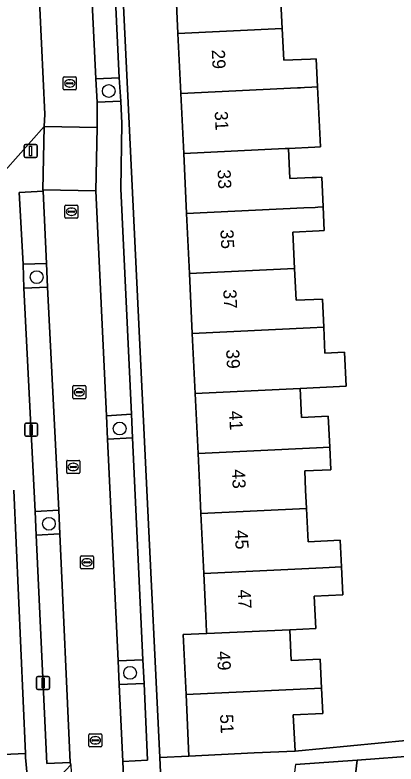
# Model space of a CAD drawing. Extents: x 162250 to 162661, y 380743 to 381606.
# Drawn here: x 162396.8 to 162426, y 380979.1 to 381036.3 of the extents above; entities that cross this region are included whole.
import ezdxf

# ---------------------------------------------------------------- set-up
doc = ezdxf.new("R2010")
doc.units = 0
for name, color, linetype in [('IMGEO_Boom', 7, 'Continuous'), ('IMGEO_Erf', 7, 'Continuous'), ('IMGEO_Groenvoorziening', 7, 'Continuous'), ('IMGEO_Kolk', 7, 'Continuous'), ('IMGEO_Lichtmast', 7, 'Continuous'), ('IMGEO_Pand', 7, 'Continuous'), ('IMGEO_Pand_nummerreeks', 7, 'Continuous'), ('IMGEO_Parkeervlak_open', 7, 'Continuous'), ('IMGEO_Rijbaan_lokaal_open', 7, 'Continuous'), ('IMGEO_Rioolput', 7, 'Continuous'), ('IMGEO_Voetpad_open', 7, 'Continuous')]:
    doc.layers.add(name, color=color, linetype=linetype)

msp = doc.modelspace()

# ---------------------------------------------------------------- linework, layer by layer
at = {"layer": 'IMGEO_Boom'}
for centre in [(162404.011, 381030.518), (162398.497, 381016.292), (162404.844, 381004.72), (162399.436, 380997.439), (162405.641, 380986.046)]:
    msp.add_circle(centre, 0.489, dxfattribs=at)
at = {"layer": 'IMGEO_Erf'}
for points in [[(162402.365, 381094.66), (162406.928, 381000), (162407.912, 380979.576), (162410.146, 380979.684), (162409.923, 380984.385), (162409.705, 380988.971), (162411.5, 380989.052), (162411.494, 380989.187), (162411.436, 380990.408), (162411.281, 380993.643), (162411.061, 380998.228), (162410.976, 381000), (162410.841, 381002.814), (162410.621, 381007.399), (162410.401, 381011.985), (162410.182, 381016.57), (162409.962, 381021.156), (162409.742, 381025.742), (162409.522, 381030.327), (162409.302, 381034.913), (162409.082, 381039.498)], [(162417.154, 381037.856), (162417.277, 381035.295), (162417.393, 381032.864), (162419.432, 381032.962), (162419.875, 381032.983), (162419.979, 381030.828), (162420.199, 381026.244), (162419.756, 381026.222), (162417.746, 381026.126), (162417.857, 381023.82), (162419.573, 381023.902), (162419.896, 381023.918), (162420.293, 381023.937), (162420.403, 381021.656), (162420.49, 381019.85), (162420.093, 381019.831), (162418.086, 381019.735), (162418.219, 381016.955), (162418.336, 381014.524), (162420.345, 381014.621), (162420.449, 381012.467), (162420.544, 381010.489), (162422.042, 381010.561), (162422.167, 381007.953), (162418.647, 381007.784), (162418.753, 381005.575), (162420.794, 381005.673), (162420.908, 381003.297), (162420.991, 381001.574), (162418.994, 381001.478), (162419.064, 381000), (162419.13, 380998.615), (162419.252, 380996.066), (162421.705, 380996.183), (162421.802, 380994.147), (162421.903, 380992.016), (162419.725, 380991.913), (162419.843, 380989.435), (162417.855, 380989.341), (162417.967, 380986.989), (162420.176, 380987.094), (162420.281, 380984.882), (162420.373, 380982.94), (162418.124, 380982.833), (162418.255, 380980.069), (162433.083, 380981.486)], [(162395.952, 380979.795), (162397.638, 380979.87), (162396.746, 381000)]]:
    msp.add_lwpolyline(points, dxfattribs=at)
at = {"layer": 'IMGEO_Groenvoorziening'}
for points in [[(162404.812, 381031.518), (162403.024, 381031.439), (162403.119, 381029.661), (162404.923, 381029.732)], [(162397.528, 381015.45), (162399.335, 381015.527), (162399.249, 381017.345), (162397.466, 381017.272)], [(162403.827, 381005.703), (162403.924, 381003.896), (162405.823, 381004.021), (162405.739, 381005.822)], [(162398.465, 380996.566), (162400.263, 380996.681), (162400.183, 380998.483), (162398.395, 380998.385)], [(162404.724, 380986.959), (162404.818, 380985.162), (162406.715, 380985.239), (162406.625, 380987.038)]]:
    msp.add_lwpolyline(points, close=True, dxfattribs=at)
at = {"layer": 'IMGEO_Kolk'}
for p, q in [((162400.529, 381030.678), (162400.529, 381031.53)), ((162400.604, 381031.604), (162401.456, 381031.604)), ((162401.53, 381031.53), (162401.53, 381030.678)), ((162400.788, 381031.098), (162400.788, 381031.11)), ((162401.226, 381031.061), (162400.828, 381031.061)), ((162400.831, 381031.147), (162401.229, 381031.147)), ((162401.017, 381031.384), (162401.042, 381031.384)), ((162401.272, 381031.11), (162401.272, 381031.098)), ((162401.456, 381030.604), (162400.604, 381030.604)), ((162401.04, 381030.824), (162401.015, 381030.824)), ((162400.655, 381020.865), (162400.655, 381021.717)), ((162400.73, 381021.791), (162401.582, 381021.791)), ((162401.656, 381021.717), (162401.656, 381020.865)), ((162400.914, 381021.285), (162400.914, 381021.297)), ((162401.352, 381021.248), (162400.954, 381021.248)), ((162400.957, 381021.334), (162401.355, 381021.334)), ((162401.143, 381021.571), (162401.168, 381021.571)), ((162401.398, 381021.297), (162401.398, 381021.285)), ((162401.582, 381020.791), (162400.73, 381020.791)), ((162401.166, 381021.011), (162401.141, 381021.011)), ((162401.329, 381007.998), (162402.181, 381007.998)), ((162401.254, 381007.072), (162401.254, 381007.924)), ((162401.513, 381007.492), (162401.513, 381007.504)), ((162401.951, 381007.455), (162401.553, 381007.455)), ((162401.556, 381007.541), (162401.954, 381007.541)), ((162401.742, 381007.778), (162401.767, 381007.778)), ((162401.997, 381007.504), (162401.997, 381007.492)), ((162402.255, 381007.924), (162402.255, 381007.072)), ((162402.181, 381006.998), (162401.329, 381006.998)), ((162401.765, 381007.218), (162401.74, 381007.218)), ((162401.846, 380994.066), (162401.846, 380994.918)), ((162401.921, 380994.992), (162402.773, 380994.992)), ((162402.847, 380994.918), (162402.847, 380994.066)), ((162402.105, 380994.486), (162402.105, 380994.498)), ((162402.543, 380994.449), (162402.145, 380994.449)), ((162402.148, 380994.535), (162402.546, 380994.535)), ((162402.357, 380994.212), (162402.332, 380994.212)), ((162402.334, 380994.772), (162402.359, 380994.772)), ((162402.589, 380994.498), (162402.589, 380994.486)), ((162402.773, 380993.992), (162401.921, 380993.992)), ((162402.484, 380980.463), (162402.484, 380981.315)), ((162402.559, 380981.389), (162403.411, 380981.389)), ((162402.972, 380981.169), (162402.997, 380981.169)), ((162403.485, 380981.315), (162403.485, 380980.463)), ((162402.743, 380980.883), (162402.743, 380980.895)), ((162403.181, 380980.846), (162402.783, 380980.846)), ((162402.786, 380980.932), (162403.184, 380980.932)), ((162402.995, 380980.609), (162402.97, 380980.609)), ((162403.227, 380980.895), (162403.227, 380980.883)), ((162403.411, 380980.389), (162402.559, 380980.389))]:
    msp.add_line(p, q, dxfattribs=at)
for points in [[(162400.529, 381030.678), (162400.529, 381031.53)], [(162400.604, 381031.604), (162401.456, 381031.604)], [(162401.53, 381031.53), (162401.53, 381030.678)], [(162401.456, 381030.604), (162400.604, 381030.604)], [(162400.655, 381020.865), (162400.655, 381021.717)], [(162400.73, 381021.791), (162401.582, 381021.791)], [(162401.656, 381021.717), (162401.656, 381020.865)], [(162401.582, 381020.791), (162400.73, 381020.791)], [(162401.329, 381007.998), (162402.181, 381007.998)], [(162401.254, 381007.072), (162401.254, 381007.924)], [(162402.255, 381007.924), (162402.255, 381007.072)], [(162402.181, 381006.998), (162401.329, 381006.998)], [(162401.846, 380994.066), (162401.846, 380994.918)], [(162401.921, 380994.992), (162402.773, 380994.992)], [(162402.847, 380994.918), (162402.847, 380994.066)], [(162402.773, 380993.992), (162401.921, 380993.992)], [(162402.484, 380980.463), (162402.484, 380981.315)], [(162402.559, 380981.389), (162403.411, 380981.389)], [(162403.485, 380981.315), (162403.485, 380980.463)], [(162403.411, 380980.389), (162402.559, 380980.389)]]:
    msp.add_lwpolyline(points, dxfattribs=at)
for centre, radius, start, end in [((162400.606, 381031.528), 0.0765, 91.552, 178.448), ((162400.606, 381031.528), 0.0765, 91.552, 178.448), ((162401.454, 381031.528), 0.0765, 1.552, 88.448), ((162401.454, 381031.528), 0.0765, 1.552, 88.448), ((162400.828, 381031.107), 0.0403, 85.8775, 175.7526), ((162400.825, 381031.097), 0.0366, 178.938, 274.7102), ((162401.229, 381031.104), 0.043, 264.8664, 352.4533), ((162401.233, 381031.109), 0.0386, 1.7309, 96.639), ((162400.606, 381030.68), 0.0765, 181.552, 268.448), ((162400.606, 381030.68), 0.0765, 181.552, 268.448), ((162401.454, 381030.68), 0.0765, 271.552, 358.448), ((162401.454, 381030.68), 0.0765, 271.552, 358.448), ((162400.732, 381021.715), 0.0765, 91.552, 178.448), ((162400.732, 381021.715), 0.0765, 91.552, 178.448), ((162401.58, 381021.715), 0.0765, 1.552, 88.448), ((162401.58, 381021.715), 0.0765, 1.552, 88.448), ((162400.954, 381021.294), 0.0403, 85.8775, 175.7526), ((162400.951, 381021.284), 0.0366, 178.938, 274.7102), ((162401.355, 381021.291), 0.043, 264.8664, 352.4533), ((162401.359, 381021.296), 0.0386, 1.7309, 96.639), ((162400.732, 381020.867), 0.0765, 181.552, 268.448), ((162400.732, 381020.867), 0.0765, 181.552, 268.448), ((162401.58, 381020.867), 0.0765, 271.552, 358.448), ((162401.58, 381020.867), 0.0765, 271.552, 358.448), ((162401.331, 381007.922), 0.0765, 91.552, 178.448), ((162401.331, 381007.922), 0.0765, 91.552, 178.448), ((162402.179, 381007.922), 0.0765, 1.552, 88.448), ((162402.179, 381007.922), 0.0765, 1.552, 88.448), ((162401.553, 381007.501), 0.0403, 85.8775, 175.7526), ((162401.55, 381007.491), 0.0366, 178.938, 274.7102), ((162401.954, 381007.498), 0.043, 264.8664, 352.4533), ((162401.958, 381007.503), 0.0386, 1.7309, 96.639), ((162401.331, 381007.074), 0.0765, 181.552, 268.448), ((162401.331, 381007.074), 0.0765, 181.552, 268.448), ((162402.179, 381007.074), 0.0765, 271.552, 358.448), ((162402.179, 381007.074), 0.0765, 271.552, 358.448), ((162401.923, 380994.916), 0.0765, 91.552, 178.448), ((162401.923, 380994.916), 0.0765, 91.552, 178.448), ((162402.771, 380994.916), 0.0765, 1.552, 88.448), ((162402.771, 380994.916), 0.0765, 1.552, 88.448), ((162402.145, 380994.495), 0.0403, 85.8775, 175.7526), ((162402.142, 380994.485), 0.0366, 178.938, 274.7102), ((162402.546, 380994.492), 0.043, 264.8664, 352.4533), ((162402.55, 380994.497), 0.0386, 1.7309, 96.639), ((162401.923, 380994.068), 0.0765, 181.552, 268.448), ((162401.923, 380994.068), 0.0765, 181.552, 268.448), ((162402.771, 380994.068), 0.0765, 271.552, 358.448), ((162402.771, 380994.068), 0.0765, 271.552, 358.448), ((162402.561, 380981.313), 0.0765, 91.552, 178.448), ((162402.561, 380981.313), 0.0765, 91.552, 178.448), ((162403.409, 380981.313), 0.0765, 1.552, 88.448), ((162403.409, 380981.313), 0.0765, 1.552, 88.448), ((162402.783, 380980.892), 0.0403, 85.8775, 175.7526), ((162402.78, 380980.882), 0.0366, 178.938, 274.7102), ((162403.184, 380980.889), 0.043, 264.8664, 352.4533), ((162403.188, 380980.894), 0.0386, 1.7309, 96.639), ((162402.561, 380980.465), 0.0765, 181.552, 268.448), ((162402.561, 380980.465), 0.0765, 181.552, 268.448), ((162403.409, 380980.465), 0.0765, 271.552, 358.448), ((162403.409, 380980.465), 0.0765, 271.552, 358.448)]:
    msp.add_arc(centre, radius, start, end, dxfattribs=at)
for centre, major_axis, ratio, start_param, end_param in [((162401.016, 381031.104), (-0.387, 0.002), 0.722429, 4.712389, 7.853982), ((162401.041, 381031.104), (-0.39, 0.002), 0.717154, 1.570796, 4.712389), ((162401.142, 381021.291), (-0.387, 0.002), 0.722429, 4.712389, 7.853982), ((162401.167, 381021.291), (-0.39, 0.002), 0.717154, 1.570796, 4.712389), ((162401.741, 381007.498), (-0.387, 0.002), 0.722429, 4.712389, 7.853982), ((162401.766, 381007.498), (-0.39, 0.002), 0.717154, 1.570796, 4.712389), ((162402.333, 380994.492), (-0.387, 0.002), 0.722429, 4.712389, 7.853982), ((162402.358, 380994.492), (-0.39, 0.002), 0.717154, 1.570796, 4.712389), ((162402.971, 380980.889), (-0.387, 0.002), 0.722429, 4.712389, 7.853982), ((162402.996, 380980.889), (-0.39, 0.002), 0.717154, 1.570796, 4.712389)]:
    msp.add_ellipse(centre, major_axis=major_axis, ratio=ratio, start_param=start_param, end_param=end_param, dxfattribs=at)
at = {"layer": 'IMGEO_Lichtmast'}
for p, q in [((162397.54, 381025.534), (162397.54, 381026.334)), ((162397.54, 381026.334), (162397.54, 381025.534)), ((162397.64, 381026.434), (162398.43, 381026.434)), ((162398.43, 381026.434), (162397.64, 381026.434)), ((162398.53, 381026.334), (162398.53, 381025.534)), ((162398.53, 381025.534), (162398.53, 381026.334)), ((162398.43, 381025.434), (162397.64, 381025.434)), ((162397.64, 381025.434), (162398.43, 381025.434)), ((162397.683, 381005.125), (162398.473, 381005.125)), ((162398.473, 381005.125), (162397.683, 381005.125)), ((162397.583, 381004.225), (162397.583, 381005.025)), ((162397.583, 381005.025), (162397.583, 381004.225)), ((162398.573, 381005.025), (162398.573, 381004.225)), ((162398.573, 381004.225), (162398.573, 381005.025)), ((162398.473, 381004.125), (162397.683, 381004.125)), ((162397.683, 381004.125), (162398.473, 381004.125)), ((162398.494, 380984.868), (162398.494, 380985.668)), ((162398.494, 380985.668), (162398.494, 380984.868)), ((162398.594, 380985.768), (162399.384, 380985.768)), ((162399.384, 380985.768), (162398.594, 380985.768)), ((162399.484, 380985.668), (162399.484, 380984.868)), ((162399.484, 380984.868), (162399.484, 380985.668)), ((162399.384, 380984.768), (162398.594, 380984.768)), ((162398.594, 380984.768), (162399.384, 380984.768))]:
    msp.add_line(p, q, dxfattribs=at)
for points in [[(162397.96, 381026.309), (162398.11, 381026.309), (162398.11, 381025.559), (162397.96, 381025.559), (162397.96, 381026.309)], [(162398.003, 381005), (162398.153, 381005), (162398.153, 381004.25), (162398.003, 381004.25), (162398.003, 381005)], [(162398.914, 380985.643), (162399.064, 380985.643), (162399.064, 380984.893), (162398.914, 380984.893), (162398.914, 380985.643)]]:
    msp.add_lwpolyline(points, dxfattribs=at)
for centre, start, end in [((162397.64, 381026.334), 90, 180), ((162397.64, 381026.334), 90, 180), ((162398.43, 381026.334), 0, 90), ((162398.43, 381026.334), 360, 90), ((162397.64, 381025.534), 180, 270), ((162397.64, 381025.534), 180, 270), ((162398.43, 381025.534), 270, 0), ((162398.43, 381025.534), 270, 0), ((162397.683, 381005.025), 90, 180), ((162397.683, 381005.025), 90, 180), ((162398.473, 381005.025), 0, 90), ((162398.473, 381005.025), 360, 90), ((162397.683, 381004.225), 180, 270), ((162397.683, 381004.225), 180, 270), ((162398.473, 381004.225), 270, 0), ((162398.473, 381004.225), 270, 0), ((162398.594, 380985.668), 90, 180), ((162398.594, 380985.668), 90, 180), ((162399.384, 380985.668), 0, 90), ((162399.384, 380985.668), 360, 90), ((162398.594, 380984.868), 180, 270), ((162398.594, 380984.868), 180, 270), ((162399.384, 380984.868), 270, 0), ((162399.384, 380984.868), 270, 0)]:
    msp.add_arc(centre, 0.1, start, end, dxfattribs=at)
at = {"layer": 'IMGEO_Pand'}
for points in [[(162419.537, 381039.999), (162419.081, 381039.977), (162418.825, 381039.965), (162417.973, 381039.924), (162409.082, 381039.498), (162409.302, 381034.913), (162417.277, 381035.295), (162417.154, 381037.856), (162419.178, 381037.954), (162419.634, 381037.976)], [(162417.277, 381035.295), (162409.302, 381034.913), (162409.522, 381030.327), (162418.453, 381030.755), (162418.68, 381030.766), (162418.977, 381030.78), (162419.535, 381030.807), (162419.979, 381030.828), (162419.875, 381032.983), (162419.432, 381032.962), (162417.393, 381032.864)], [(162419.979, 381030.828), (162419.535, 381030.807), (162418.977, 381030.78), (162418.68, 381030.766), (162418.453, 381030.755), (162409.522, 381030.327), (162409.742, 381025.742), (162417.499, 381026.114), (162417.746, 381026.126), (162419.756, 381026.222), (162420.199, 381026.244)], [(162417.746, 381026.126), (162417.499, 381026.114), (162409.742, 381025.742), (162409.962, 381021.156), (162418.933, 381021.586), (162419.785, 381021.626), (162420.006, 381021.637), (162420.403, 381021.656), (162420.293, 381023.937), (162419.896, 381023.918), (162419.573, 381023.902), (162417.857, 381023.82)], [(162420.403, 381021.656), (162420.006, 381021.637), (162419.785, 381021.626), (162418.933, 381021.586), (162409.962, 381021.156), (162410.182, 381016.57), (162418.219, 381016.955), (162418.086, 381019.735), (162420.093, 381019.831), (162420.49, 381019.85)], [(162418.219, 381016.955), (162410.182, 381016.57), (162410.401, 381011.985), (162419.413, 381012.417), (162420.449, 381012.467), (162420.345, 381014.621), (162418.336, 381014.524)], [(162418.647, 381007.784), (162422.167, 381007.953), (162422.042, 381010.561), (162420.544, 381010.489), (162420.449, 381012.467), (162419.413, 381012.417), (162410.401, 381011.985), (162410.621, 381007.399)], [(162410.841, 381002.814), (162419.893, 381003.248), (162420.908, 381003.297), (162420.794, 381005.673), (162418.753, 381005.575), (162418.647, 381007.784), (162410.621, 381007.399)], [(162410.841, 381002.814), (162410.976, 381000), (162411.061, 380998.228), (162419.13, 380998.615), (162419.064, 381000), (162418.994, 381001.478), (162420.991, 381001.574), (162420.908, 381003.297), (162419.893, 381003.248)], [(162421.802, 380994.147), (162421.705, 380996.183), (162419.252, 380996.066), (162419.13, 380998.615), (162411.061, 380998.228), (162411.281, 380993.643), (162420.372, 380994.079)], [(162421.802, 380994.147), (162420.372, 380994.079), (162411.281, 380993.643), (162411.436, 380990.408), (162411.494, 380989.187), (162411.5, 380989.052), (162417.855, 380989.341), (162419.843, 380989.435), (162419.725, 380991.913), (162421.903, 380992.016)], [(162417.855, 380989.341), (162411.5, 380989.052), (162409.705, 380988.971), (162409.923, 380984.385), (162420.281, 380984.882), (162420.176, 380987.094), (162417.967, 380986.989)], [(162409.923, 380984.385), (162410.146, 380979.684), (162415.141, 380979.921), (162418.255, 380980.069), (162418.124, 380982.833), (162420.373, 380982.94), (162420.281, 380984.882)], [(162418.285, 380979.044), (162417.969, 380976.418), (162422.688, 380976.759), (162423.004, 380979.385)], [(162423.004, 380979.385), (162422.688, 380976.759), (162427.407, 380977.1), (162427.723, 380979.725)]]:
    msp.add_lwpolyline(points, close=True, dxfattribs=at)
at = {"layer": 'IMGEO_Parkeervlak_open'}
for points in [[(162403.024, 381031.439), (162404.812, 381031.518), (162403.702, 381054.752), (162401.91, 381054.668)], [(162399.133, 381028.737), (162398.356, 381044.989), (162398.219, 381044.849), (162396.998, 381043.512), (162394.25, 381040.459), (162395.066, 381023.329), (162399.081, 381027.795)], [(162403.827, 381005.703), (162405.739, 381005.822), (162404.924, 381023.052), (162405.007, 381028.026), (162404.923, 381029.732), (162403.119, 381029.661), (162403.125, 381027.725), (162403.025, 381022.884)], [(162398.996, 381022.855), (162397.169, 381022.757), (162397.466, 381017.272), (162399.249, 381017.345)], [(162399.335, 381015.527), (162397.528, 381015.45), (162398.395, 380998.385), (162400.183, 380998.483)], [(162404.724, 380986.959), (162406.625, 380987.038), (162405.823, 381004.021), (162403.924, 381003.896)], [(162400.263, 380996.681), (162398.465, 380996.566), (162399.274, 380979.112), (162401.058, 380979.183)], [(162405.089, 380979.278), (162406.983, 380979.381), (162406.715, 380985.239), (162404.818, 380985.162)]]:
    msp.add_lwpolyline(points, close=True, dxfattribs=at)
at = {"layer": 'IMGEO_Rijbaan_lokaal_open'}
for points in [[(162399.081, 381027.795), (162403.125, 381027.725), (162403.119, 381029.661), (162403.024, 381031.439), (162401.91, 381054.668), (162401.788, 381056.497), (162401.527, 381062.05), (162397.515, 381061.788), (162398.21, 381047.495), (162398.356, 381044.989), (162399.133, 381028.737)], [(162403.125, 381027.725), (162399.081, 381027.795), (162398.971, 381022.978), (162403.025, 381022.884)]]:
    msp.add_lwpolyline(points, close=True, dxfattribs=at)
for points in [[(162404.724, 380986.959), (162403.924, 381003.896), (162403.827, 381005.703), (162403.025, 381022.884), (162398.971, 381022.978), (162398.996, 381022.855), (162399.249, 381017.345), (162399.335, 381015.527), (162400.183, 380998.483), (162400.263, 380996.681), (162401.058, 380979.183), (162401.105, 380979.006), (162401.412, 380971.957)], [(162401.349, 380969.877), (162400.689, 380963.562), (162400.509, 380962.127), (162404.578, 380962.123), (162405.152, 380967.682), (162405.494, 380970.802), (162405.144, 380978.079), (162405.089, 380979.278), (162404.818, 380985.162), (162404.724, 380986.959)]]:
    msp.add_lwpolyline(points, dxfattribs=at)
at = {"layer": 'IMGEO_Rioolput'}
for p, q in [((162400.869, 381002.288), (162401.721, 381002.288)), ((162400.794, 381001.362), (162400.794, 381002.214)), ((162401.053, 381001.782), (162401.053, 381001.794)), ((162401.491, 381001.745), (162401.093, 381001.745)), ((162401.096, 381001.831), (162401.494, 381001.831)), ((162401.282, 381002.068), (162401.307, 381002.068)), ((162401.537, 381001.794), (162401.537, 381001.782)), ((162401.795, 381002.214), (162401.795, 381001.362)), ((162401.721, 381001.288), (162400.869, 381001.288)), ((162401.305, 381001.508), (162401.28, 381001.508))]:
    msp.add_line(p, q, dxfattribs=at)
for points in [[(162400.869, 381002.288), (162401.721, 381002.288)], [(162400.794, 381001.362), (162400.794, 381002.214)], [(162401.795, 381002.214), (162401.795, 381001.362)], [(162401.721, 381001.288), (162400.869, 381001.288)]]:
    msp.add_lwpolyline(points, dxfattribs=at)
for centre, radius, start, end in [((162400.871, 381002.212), 0.0765, 91.552, 178.448), ((162400.871, 381002.212), 0.0765, 91.552, 178.448), ((162401.719, 381002.212), 0.0765, 1.552, 88.448), ((162401.719, 381002.212), 0.0765, 1.552, 88.448), ((162401.093, 381001.791), 0.0403, 85.8775, 175.7526), ((162401.09, 381001.781), 0.0366, 178.938, 274.7102), ((162401.494, 381001.788), 0.043, 264.8664, 352.4533), ((162401.498, 381001.793), 0.0386, 1.7309, 96.639), ((162400.871, 381001.364), 0.0765, 181.552, 268.448), ((162400.871, 381001.364), 0.0765, 181.552, 268.448), ((162401.719, 381001.364), 0.0765, 271.552, 358.448), ((162401.719, 381001.364), 0.0765, 271.552, 358.448)]:
    msp.add_arc(centre, radius, start, end, dxfattribs=at)
for centre, major_axis, ratio, start_param, end_param in [((162401.281, 381001.788), (-0.387, 0.002), 0.722429, 4.712389, 7.853982), ((162401.306, 381001.788), (-0.39, 0.002), 0.717154, 1.570796, 4.712389)]:
    msp.add_ellipse(centre, major_axis=major_axis, ratio=ratio, start_param=start_param, end_param=end_param, dxfattribs=at)
at = {"layer": 'IMGEO_Voetpad_open'}
for points in [[(162408.052, 380976.675), (162407.968, 380978.425), (162407.912, 380979.576), (162406.928, 381000), (162402.365, 381094.66), (162402.29, 381096.222), (162401.417, 381114.323)], [(162403.702, 381054.752), (162404.812, 381031.518), (162404.923, 381029.732), (162405.007, 381028.026), (162404.924, 381023.052), (162405.739, 381005.822), (162405.823, 381004.021), (162406.625, 380987.038), (162406.715, 380985.239), (162406.983, 380979.381), (162405.089, 380979.278), (162405.144, 380978.079), (162407.029, 380978.183), (162407.401, 380970.621), (162407.019, 380967.448), (162405.152, 380967.682), (162404.578, 380962.123)], [(162429.419, 381040.472), (162429.925, 381035.901), (162430.431, 381031.329), (162430.936, 381026.759), (162431.442, 381022.186), (162431.948, 381017.613), (162432.453, 381013.042), (162432.959, 381008.471), (162433.465, 381003.899), (162433.971, 380999.327), (162434.476, 380994.755), (162434.989, 380990.119), (162435.488, 380985.612), (162435.917, 380981.73), (162433.083, 380981.486), (162418.255, 380980.069), (162415.141, 380979.921), (162410.146, 380979.684), (162407.912, 380979.576), (162407.968, 380978.425)], [(162396.035, 380961.166), (162396.917, 380974.544), (162401.105, 380979.006), (162401.058, 380979.183), (162399.274, 380979.112), (162398.465, 380996.566), (162398.395, 380998.385), (162397.528, 381015.45), (162397.466, 381017.272), (162397.169, 381022.757), (162398.996, 381022.855), (162398.971, 381022.978), (162399.081, 381027.795), (162395.066, 381023.329)], [(162396.746, 381000), (162397.638, 380979.87), (162397.651, 380979.588), (162397.763, 380978.23), (162396.071, 380978.402)], [(162418.285, 380979.044), (162423.004, 380979.385), (162427.723, 380979.725), (162432.442, 380980.066), (162435.635, 380980.297), (162435.636, 380977.694)], [(162396.071, 380978.402), (162397.763, 380978.23), (162397.651, 380979.588), (162397.638, 380979.87), (162395.952, 380979.795)]]:
    msp.add_lwpolyline(points, dxfattribs=at)

# ---------------------------------------------------------------- texts
at = {"layer": 'IMGEO_Pand_nummerreeks'}
for s, rotation, p in [('29', 272.7443, (162411.885, 381033.663)), ('31', 272.7443, (162412.11, 381028.968)), ('33', 272.7443, (162412.324, 381024.499)), ('35', 272.7443, (162412.544, 381019.916)), ('37', 272.7446, (162412.764, 381015.335)), ('39', 272.7446, (162412.983, 381010.753)), ('41', 272.7446, (162413.208, 381006.058)), ('43', 272.7446, (162413.423, 381001.588)), ('45', 272.7427, (162413.645, 380996.946)), ('47', 272.7443, (162413.863, 380992.403)), ('49', 272.7156, (162412.288, 380987.692)), ('51', 272.7173, (162412.517, 380982.871))]:
    msp.add_text(s, height=1, rotation=rotation, dxfattribs=at).set_placement(p)

doc.saveas('drawing.dxf')
